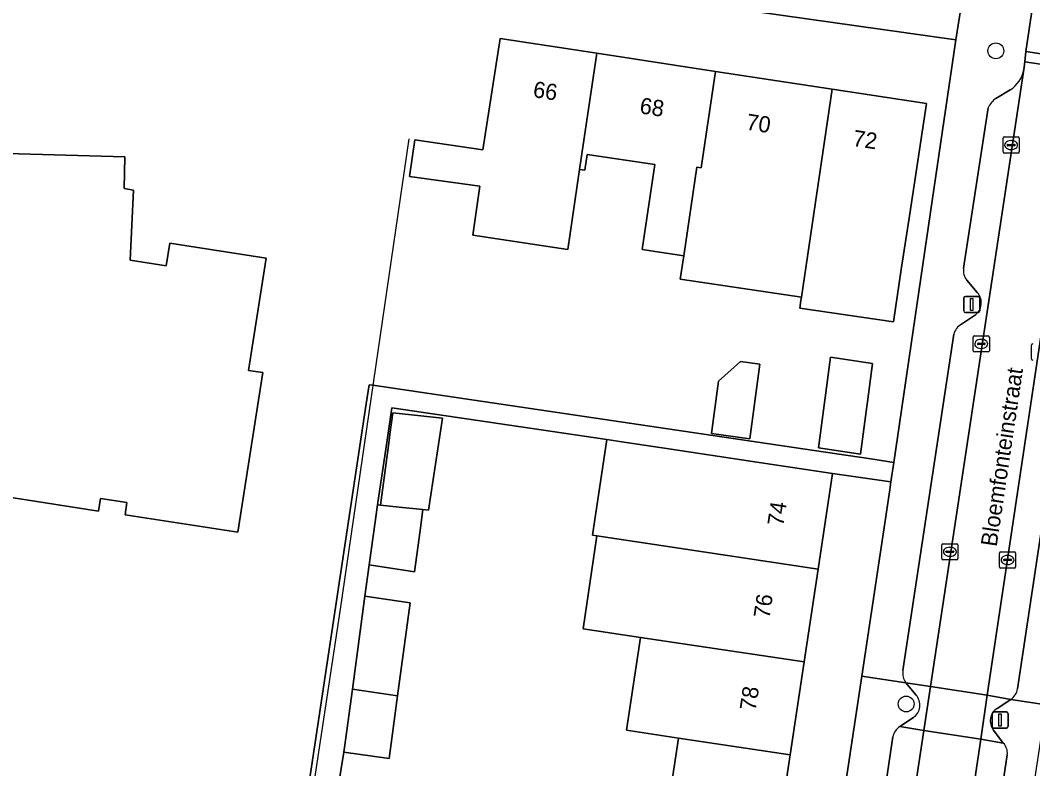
# Model space of a CAD drawing. Extents: x 163008 to 163854, y 382777 to 383982.
# Drawn here: x 163497.1 to 163559.8, y 383300.3 to 383346.7 of the extents above; entities that cross this region are included whole.
import ezdxf

# ---------------------------------------------------------------- set-up
doc = ezdxf.new("R2010")
doc.units = 0
for name, color, linetype in [('IMGEO_Boom', 7, 'Continuous'), ('IMGEO_Erf', 7, 'Continuous'), ('IMGEO_Hek', 7, 'Continuous'), ('IMGEO_Kolk', 7, 'Continuous'), ('IMGEO_Lichtmast', 7, 'Continuous'), ('IMGEO_Muur', 7, 'Continuous'), ('IMGEO_Openbare_ruimte_label', 7, 'Continuous'), ('IMGEO_Pand', 7, 'Continuous'), ('IMGEO_Pand_nummerreeks', 7, 'Continuous'), ('IMGEO_Parkeervlak_open', 7, 'Continuous'), ('IMGEO_Rijbaan_lokaal_open', 7, 'Continuous'), ('IMGEO_Verkeerseiland_open', 7, 'Continuous'), ('IMGEO_Voetpad_gesloten', 7, 'Continuous'), ('IMGEO_Voetpad_open', 7, 'Continuous')]:
    doc.layers.add(name, color=color, linetype=linetype)

msp = doc.modelspace()

# ---------------------------------------------------------------- linework, layer by layer
at = {"layer": 'IMGEO_Boom'}
for centre in [(163557.552, 383344.778), (163551.999, 383304.349)]:
    msp.add_circle(centre, 0.489, dxfattribs=at)
at = {"layer": 'IMGEO_Erf'}
for points in [[(163515.049, 383299.631), (163518.567, 383322.926), (163518.743, 383324.111), (163518.978, 383324.077), (163546.292, 383320.043), (163549.811, 383319.515), (163551.229, 383319.306), (163553.51, 383334.801), (163555.079, 383345.463), (163527.402, 383349.379)], [(163537.03, 383296.488), (163537.892, 383302.239), (163534.683, 383302.721), (163535.545, 383308.471), (163531.989, 383309.004), (163532.851, 383314.754), (163532.586, 383314.794), (163533.473, 383320.717), (163520.16, 383322.69), (163519.86, 383320.671), (163519.255, 383316.678), (163519.443, 383316.659), (163519.979, 383320.659), (163520.028, 383321.024), (163520.207, 383322.363), (163523.28, 383322.044), (163522.417, 383316.35), (163522.076, 383316.385), (163521.921, 383315.246), (163521.838, 383314.633), (163521.553, 383312.536), (163518.749, 383312.955), (163518.488, 383311.029), (163521.292, 383310.609), (163520.51, 383304.844), (163519.986, 383300.978), (163517.17, 383301.359), (163516.846, 383299.346)]]:
    msp.add_lwpolyline(points, dxfattribs=at)
for points in [[(163538.696, 383330.548), (163538.011, 383330.65), (163538.225, 383332.093), (163535.643, 383332.487), (163536.443, 383337.738), (163532.248, 383338.362), (163532.103, 383337.386), (163531.778, 383337.434), (163531.045, 383332.488), (163525.157, 383333.361), (163525.607, 383336.392), (163521.247, 383336.991), (163521.584, 383339.266), (163525.793, 383338.642), (163526.859, 383345.54), (163532.844, 383344.628), (163540.198, 383343.507), (163547.415, 383342.407), (163553.264, 383341.515), (163552.223, 383334.686), (163551.697, 383331.234), (163551.218, 383327.997), (163545.408, 383328.858), (163545.477, 383329.326), (163545.508, 383329.538)], [(163495.766, 383317.257), (163495.639, 383316.442), (163492.857, 383316.616), (163493.236, 383329.736), (163493.997, 383329.761), (163494.214, 383333.025), (163488.957, 383333.165), (163489.007, 383338.626), (163503.621, 383338.207), (163503.57, 383336.251), (163504.144, 383336.162), (163503.953, 383331.811), (163506.182, 383331.463), (163506.403, 383332.874), (163512.366, 383331.942), (163511.281, 383324.997), (163512.162, 383324.86), (163510.617, 383314.975), (163503.633, 383316.066), (163503.75, 383316.815), (163502.117, 383317.07), (163501.994, 383316.284)], [(163546.571, 383320.198), (163546.964, 383323.153), (163547.317, 383325.808), (163549.92, 383325.418), (163549.604, 383323.044), (163549.566, 383322.762), (163549.173, 383319.807)], [(163540.371, 383324.322), (163541.746, 383325.55), (163542.936, 383325.391), (163542.316, 383320.766), (163539.937, 383321.085)], [(163549.247, 383306.078), (163550.979, 383317.607), (163551.05, 383318.091), (163547.43, 383318.624), (163546.542, 383312.702), (163545.68, 383306.951), (163544.817, 383301.201), (163543.955, 383295.45), (163543.093, 383289.699), (163542.286, 383284.32), (163544.726, 383283.957), (163545.899, 383283.783)]]:
    msp.add_lwpolyline(points, close=True, dxfattribs=at)
at = {"layer": 'IMGEO_Hek'}
msp.add_lwpolyline([(163521.202, 383339.322), (163516.955, 383310.208), (163511.83, 383276.44)], dxfattribs=at)
at = {"layer": 'IMGEO_Kolk'}
for p, q in [((163557.997, 383338.519), (163557.997, 383339.371)), ((163558.072, 383339.445), (163558.924, 383339.445)), ((163558.299, 383338.988), (163558.697, 383338.988)), ((163558.485, 383339.225), (163558.51, 383339.225)), ((163558.998, 383339.371), (163558.998, 383338.519)), ((163558.924, 383338.445), (163558.072, 383338.445)), ((163558.256, 383338.939), (163558.256, 383338.951)), ((163558.694, 383338.902), (163558.296, 383338.902)), ((163558.508, 383338.665), (163558.483, 383338.665)), ((163558.74, 383338.951), (163558.74, 383338.939)), ((163556.148, 383326.212), (163556.148, 383327.064)), ((163556.223, 383327.138), (163557.075, 383327.138)), ((163557.149, 383327.064), (163557.149, 383326.212)), ((163556.407, 383326.632), (163556.407, 383326.644)), ((163556.845, 383326.595), (163556.447, 383326.595)), ((163556.45, 383326.681), (163556.848, 383326.681)), ((163556.636, 383326.918), (163556.661, 383326.918)), ((163556.891, 383326.644), (163556.891, 383326.632)), ((163559.762, 383325.707), (163559.762, 383326.559)), ((163557.075, 383326.138), (163556.223, 383326.138)), ((163556.659, 383326.358), (163556.634, 383326.358)), ((163554.204, 383313.346), (163554.204, 383314.198)), ((163554.279, 383314.272), (163555.131, 383314.272)), ((163554.692, 383314.052), (163554.717, 383314.052)), ((163555.205, 383314.198), (163555.205, 383313.346)), ((163555.131, 383313.272), (163554.279, 383313.272)), ((163554.463, 383313.766), (163554.463, 383313.778)), ((163554.901, 383313.729), (163554.503, 383313.729)), ((163554.506, 383313.815), (163554.904, 383313.815)), ((163554.715, 383313.492), (163554.69, 383313.492)), ((163554.947, 383313.778), (163554.947, 383313.766)), ((163557.775, 383312.837), (163557.775, 383313.689)), ((163557.85, 383313.763), (163558.702, 383313.763)), ((163558.034, 383313.257), (163558.034, 383313.269)), ((163558.077, 383313.306), (163558.475, 383313.306)), ((163558.263, 383313.543), (163558.288, 383313.543)), ((163558.518, 383313.269), (163558.518, 383313.257)), ((163558.776, 383313.689), (163558.776, 383312.837)), ((163558.702, 383312.763), (163557.85, 383312.763)), ((163558.472, 383313.22), (163558.074, 383313.22)), ((163558.286, 383312.983), (163558.261, 383312.983))]:
    msp.add_line(p, q, dxfattribs=at)
for points in [[(163557.997, 383338.519), (163557.997, 383339.371)], [(163558.072, 383339.445), (163558.924, 383339.445)], [(163558.998, 383339.371), (163558.998, 383338.519)], [(163558.924, 383338.445), (163558.072, 383338.445)], [(163556.148, 383326.212), (163556.148, 383327.064)], [(163556.223, 383327.138), (163557.075, 383327.138)], [(163557.149, 383327.064), (163557.149, 383326.212)], [(163559.762, 383325.707), (163559.762, 383326.559)], [(163557.075, 383326.138), (163556.223, 383326.138)], [(163554.204, 383313.346), (163554.204, 383314.198)], [(163554.279, 383314.272), (163555.131, 383314.272)], [(163555.205, 383314.198), (163555.205, 383313.346)], [(163555.131, 383313.272), (163554.279, 383313.272)], [(163557.775, 383312.837), (163557.775, 383313.689)], [(163557.85, 383313.763), (163558.702, 383313.763)], [(163558.776, 383313.689), (163558.776, 383312.837)], [(163558.702, 383312.763), (163557.85, 383312.763)]]:
    msp.add_lwpolyline(points, dxfattribs=at)
for centre, radius, start, end in [((163558.074, 383339.369), 0.0765, 91.55205, 178.44795), ((163558.074, 383339.369), 0.0765, 91.55205, 178.44795), ((163558.296, 383338.948), 0.0403, 85.87752, 175.75265), ((163558.701, 383338.95), 0.0386, 1.73085, 96.63898), ((163558.922, 383339.369), 0.0765, 1.55205, 88.44795), ((163558.922, 383339.369), 0.0765, 1.55205, 88.44795), ((163558.074, 383338.521), 0.0765, 181.55205, 268.44795), ((163558.074, 383338.521), 0.0765, 181.55205, 268.44795), ((163558.293, 383338.938), 0.0366, 178.93798, 274.71019), ((163558.697, 383338.945), 0.043, 264.86636, 352.45326), ((163558.922, 383338.521), 0.0765, 271.55205, 358.44795), ((163558.922, 383338.521), 0.0765, 271.55205, 358.44795), ((163556.225, 383327.062), 0.0765, 91.55205, 178.44795), ((163556.225, 383327.062), 0.0765, 91.55205, 178.44795), ((163557.073, 383327.062), 0.0765, 1.55205, 88.44795), ((163557.073, 383327.062), 0.0765, 1.55205, 88.44795), ((163556.447, 383326.641), 0.0403, 85.87752, 175.75265), ((163556.444, 383326.631), 0.0366, 178.93798, 274.71019), ((163556.848, 383326.638), 0.043, 264.86636, 352.45326), ((163556.852, 383326.643), 0.0386, 1.73085, 96.63898), ((163559.839, 383326.557), 0.0765, 91.55205, 178.44795), ((163559.839, 383326.557), 0.0765, 91.55205, 178.44795), ((163556.225, 383326.214), 0.0765, 181.55205, 268.44795), ((163556.225, 383326.214), 0.0765, 181.55205, 268.44795), ((163557.073, 383326.214), 0.0765, 271.55205, 358.44795), ((163557.073, 383326.214), 0.0765, 271.55205, 358.44795), ((163559.839, 383325.709), 0.0765, 181.55205, 268.44795), ((163559.839, 383325.709), 0.0765, 181.55205, 268.44795), ((163554.281, 383314.196), 0.0765, 91.55205, 178.44795), ((163554.281, 383314.196), 0.0765, 91.55205, 178.44795), ((163555.129, 383314.196), 0.0765, 1.55205, 88.44795), ((163555.129, 383314.196), 0.0765, 1.55205, 88.44795), ((163554.281, 383313.348), 0.0765, 181.55205, 268.44795), ((163554.281, 383313.348), 0.0765, 181.55205, 268.44795), ((163554.503, 383313.775), 0.0403, 85.87752, 175.75265), ((163554.5, 383313.765), 0.0366, 178.93798, 274.71019), ((163554.904, 383313.772), 0.043, 264.86636, 352.45326), ((163554.908, 383313.777), 0.0386, 1.73085, 96.63898), ((163555.129, 383313.348), 0.0765, 271.55205, 358.44795), ((163555.129, 383313.348), 0.0765, 271.55205, 358.44795), ((163557.852, 383313.687), 0.0765, 91.55205, 178.44795), ((163557.852, 383313.687), 0.0765, 91.55205, 178.44795), ((163558.074, 383313.266), 0.0403, 85.87752, 175.75265), ((163558.479, 383313.268), 0.0386, 1.73085, 96.63898), ((163558.7, 383313.687), 0.0765, 1.55205, 88.44795), ((163558.7, 383313.687), 0.0765, 1.55205, 88.44795), ((163557.852, 383312.839), 0.0765, 181.55205, 268.44795), ((163557.852, 383312.839), 0.0765, 181.55205, 268.44795), ((163558.071, 383313.256), 0.0366, 178.93798, 274.71019), ((163558.475, 383313.263), 0.043, 264.86636, 352.45326), ((163558.7, 383312.839), 0.0765, 271.55205, 358.44795), ((163558.7, 383312.839), 0.0765, 271.55205, 358.44795)]:
    msp.add_arc(centre, radius, start, end, dxfattribs=at)
for centre, major_axis, ratio, start_param, end_param in [((163558.484, 383338.945), (-0.387, 0.002), 0.722429, 4.712389, 7.853982), ((163558.509, 383338.945), (-0.39, 0.002), 0.717154, 1.570796, 4.712389), ((163556.635, 383326.638), (-0.387, 0.002), 0.722429, 4.712389, 7.853982), ((163556.66, 383326.638), (-0.39, 0.002), 0.717154, 1.570796, 4.712389), ((163554.691, 383313.772), (-0.387, 0.002), 0.722429, 4.712389, 7.853982), ((163554.716, 383313.772), (-0.39, 0.002), 0.717154, 1.570796, 4.712389), ((163558.262, 383313.263), (-0.387, 0.002), 0.722429, 4.712389, 7.853982), ((163558.287, 383313.263), (-0.39, 0.002), 0.717154, 1.570796, 4.712389)]:
    msp.add_ellipse(centre, major_axis=major_axis, ratio=ratio, start_param=start_param, end_param=end_param, dxfattribs=at)
at = {"layer": 'IMGEO_Lichtmast'}
for p, q in [((163555.665, 383329.579), (163556.455, 383329.579)), ((163556.455, 383329.579), (163555.665, 383329.579)), ((163555.565, 383328.679), (163555.565, 383329.479)), ((163555.565, 383329.479), (163555.565, 383328.679)), ((163556.555, 383329.479), (163556.555, 383328.679)), ((163556.555, 383328.679), (163556.555, 383329.479)), ((163556.455, 383328.579), (163555.665, 383328.579)), ((163555.665, 383328.579), (163556.455, 383328.579)), ((163557.316, 383302.96), (163557.316, 383303.76)), ((163557.316, 383303.76), (163557.316, 383302.96)), ((163557.416, 383303.86), (163558.206, 383303.86)), ((163558.206, 383303.86), (163557.416, 383303.86)), ((163558.306, 383303.76), (163558.306, 383302.96)), ((163558.306, 383302.96), (163558.306, 383303.76)), ((163558.206, 383302.86), (163557.416, 383302.86)), ((163557.416, 383302.86), (163558.206, 383302.86))]:
    msp.add_line(p, q, dxfattribs=at)
for points in [[(163555.985, 383329.454), (163556.135, 383329.454), (163556.135, 383328.704), (163555.985, 383328.704), (163555.985, 383329.454)], [(163557.736, 383303.735), (163557.886, 383303.735), (163557.886, 383302.985), (163557.736, 383302.985), (163557.736, 383303.735)]]:
    msp.add_lwpolyline(points, dxfattribs=at)
for centre, start, end in [((163555.665, 383329.479), 90, 180), ((163555.665, 383329.479), 90, 180), ((163556.455, 383329.479), 0, 90), ((163556.455, 383329.479), 360, 90), ((163555.665, 383328.679), 180, 270), ((163555.665, 383328.679), 180, 270), ((163556.455, 383328.679), 270, 0), ((163556.455, 383328.679), 270, 0), ((163557.416, 383303.76), 90, 180), ((163557.416, 383303.76), 90, 180), ((163558.206, 383303.76), 0, 90), ((163558.206, 383303.76), 360, 90), ((163557.416, 383302.96), 180, 270), ((163557.416, 383302.96), 180, 270), ((163558.206, 383302.96), 270, 0), ((163558.206, 383302.96), 270, 0)]:
    msp.add_arc(centre, 0.1, start, end, dxfattribs=at)
at = {"layer": 'IMGEO_Muur'}
msp.add_lwpolyline([(163551.229, 383319.306), (163553.51, 383334.801)], dxfattribs=at)
at = {"layer": 'IMGEO_Pand'}
for points in [[(163532.844, 383344.628), (163526.859, 383345.54), (163525.793, 383338.642), (163521.584, 383339.266), (163521.247, 383336.991), (163525.607, 383336.392), (163525.157, 383333.361), (163531.045, 383332.488), (163531.778, 383337.434)], [(163540.198, 383343.507), (163532.844, 383344.628), (163531.778, 383337.434), (163532.103, 383337.386), (163532.248, 383338.362), (163536.443, 383337.738), (163535.643, 383332.487), (163538.225, 383332.093), (163539.038, 383337.576), (163539.314, 383337.535)], [(163547.415, 383342.407), (163540.198, 383343.507), (163539.314, 383337.535), (163539.038, 383337.576), (163538.225, 383332.093), (163538.011, 383330.65), (163538.696, 383330.548), (163545.508, 383329.538)], [(163553.264, 383341.515), (163547.415, 383342.407), (163545.508, 383329.538), (163545.477, 383329.326), (163545.408, 383328.858), (163551.218, 383327.997), (163551.697, 383331.234), (163552.223, 383334.686)], [(163510.617, 383314.975), (163512.162, 383324.86), (163511.281, 383324.997), (163512.366, 383331.942), (163506.403, 383332.874), (163506.182, 383331.463), (163503.953, 383331.811), (163504.144, 383336.162), (163503.57, 383336.251), (163503.621, 383338.207), (163489.007, 383338.626), (163488.957, 383333.165), (163494.214, 383333.025), (163493.997, 383329.761), (163493.236, 383329.736), (163492.857, 383316.616), (163495.639, 383316.442), (163495.766, 383317.257), (163501.994, 383316.284), (163502.117, 383317.07), (163503.75, 383316.815), (163503.633, 383316.066)], [(163546.571, 383320.198), (163549.173, 383319.807), (163549.566, 383322.762), (163549.604, 383323.044), (163549.92, 383325.418), (163547.317, 383325.808), (163546.964, 383323.153)], [(163540.371, 383324.322), (163539.937, 383321.085), (163542.316, 383320.766), (163542.936, 383325.391), (163541.746, 383325.55)], [(163519.443, 383316.659), (163520.6, 383316.538), (163522.076, 383316.385), (163522.417, 383316.35), (163523.28, 383322.044), (163520.207, 383322.363), (163520.028, 383321.024), (163519.979, 383320.659)], [(163547.43, 383318.624), (163542.486, 383319.365), (163537.294, 383320.144), (163534.25, 383320.6), (163533.739, 383320.677), (163533.473, 383320.717), (163532.586, 383314.794), (163532.851, 383314.754), (163536.406, 383314.221), (163546.542, 383312.702)], [(163522.076, 383316.385), (163520.6, 383316.538), (163519.443, 383316.659), (163519.255, 383316.678), (163519.112, 383315.627), (163518.749, 383312.955), (163521.553, 383312.536), (163521.838, 383314.633), (163521.921, 383315.246)], [(163546.542, 383312.702), (163536.406, 383314.221), (163532.851, 383314.754), (163531.989, 383309.004), (163535.545, 383308.471), (163545.68, 383306.951)], [(163517.707, 383305.265), (163520.51, 383304.844), (163521.292, 383310.609), (163518.488, 383311.029)], [(163545.68, 383306.951), (163535.545, 383308.471), (163534.683, 383302.721), (163537.892, 383302.239), (163544.817, 383301.201)], [(163520.51, 383304.844), (163517.707, 383305.265), (163517.217, 383301.654), (163517.17, 383301.359), (163519.986, 383300.978)], [(163537.03, 383296.488), (163543.955, 383295.45), (163544.817, 383301.201), (163537.892, 383302.239)]]:
    msp.add_lwpolyline(points, close=True, dxfattribs=at)
at = {"layer": 'IMGEO_Parkeervlak_open'}
for points in [[(163551.974, 383305.668), (163553.5, 383305.433), (163559.289, 383343.624)], [(163562.734, 383343.07), (163557.024, 383304.899), (163558.474, 383304.626)], [(163558.435, 383342.358), (163557.557, 383341.835)], [(163557.08, 383341.249), (163555.558, 383331.319)], [(163555.745, 383330.579), (163556.405, 383329.811)], [(163556.234, 383328.401), (163555.415, 383327.86)], [(163554.95, 383327.23), (163551.796, 383306.415)], [(163558.893, 383305.294), (163562.025, 383326.132)], [(163550.322, 383284.469), (163553.086, 383302.704), (163551.614, 383302.958)], [(163551.168, 383302.317), (163548.96, 383287.426)], [(163558.015, 383301.927), (163556.616, 383302.169), (163552.86, 383277.062), (163550.1, 383258.952)], [(163555.143, 383280.35), (163558.262, 383301.207)]]:
    msp.add_lwpolyline(points, dxfattribs=at)
for centre, radius, start, end in [((163557.424, 383343.961), 1.896, 302.24333, 349.75218), ((163558.263, 383340.773), 1.275, 123.62448, 158.08481), ((163556.484, 383331.159), 0.939, 170.21367, 218.15012), ((163555.722, 383329.178), 0.931, 303.37902, 42.79124), ((163555.977, 383326.959), 1.062, 121.93482, 165.20347), ((163552.833, 383306.267), 1.048, 171.90448, 214.90126), ((163557.918, 383305.44), 0.986, 304.33284, 351.47154), ((163552.186, 383302.084), 1.044, 123.21491, 167.12564), ((163557.393, 383301.311), 0.875, 353.14803, 44.7216)]:
    msp.add_arc(centre, radius, start, end, dxfattribs=at)
at = {"layer": 'IMGEO_Rijbaan_lokaal_open'}
for points in [[(163559.339, 383344.103), (163562.816, 383343.571), (163562.919, 383344.203), (163559.406, 383344.741)], [(163562.734, 383343.07), (163562.816, 383343.571), (163559.339, 383344.103), (163559.289, 383343.624), (163553.5, 383305.433), (163557.024, 383304.899)], [(163556.616, 383302.169), (163557.024, 383304.899), (163553.5, 383305.433), (163553.086, 383302.704)], [(163549.934, 383257.848), (163550.1, 383258.952), (163552.86, 383277.062), (163556.616, 383302.169), (163553.086, 383302.704), (163550.322, 383284.469), (163549.87, 383281.481), (163549.189, 383276.981), (163548.888, 383274.994), (163546.592, 383259.737), (163546.38, 383258.387)]]:
    msp.add_lwpolyline(points, close=True, dxfattribs=at)
at = {"layer": 'IMGEO_Verkeerseiland_open'}
for points in [[(163552.444, 383303.507), (163551.614, 383302.958), (163553.086, 383302.704), (163553.5, 383305.433), (163551.974, 383305.668), (163552.608, 383304.901)], [(163557.63, 383304.071), (163558.474, 383304.626), (163557.024, 383304.899), (163556.616, 383302.169), (163558.015, 383301.927), (163557.406, 383302.737)]]:
    msp.add_lwpolyline(points, dxfattribs=at)
for centre, radius, start, end in [((163551.924, 383304.275), 0.927, 304.09788, 42.48244), ((163558.103, 383303.306), 0.9, 121.74177, 219.19431)]:
    msp.add_arc(centre, radius, start, end, dxfattribs=at)
at = {"layer": 'IMGEO_Voetpad_gesloten'}
msp.add_lwpolyline([(163561.372, 383357.894), (163559.406, 383344.741), (163562.919, 383344.203), (163563.28, 383346.001), (163563.93, 383350.466), (163564.063, 383351.377), (163564.714, 383355.85), (163564.873, 383357.345)], close=True, dxfattribs=at)
at = {"layer": 'IMGEO_Voetpad_open'}
for points in [[(163532.19, 383413.413), (163530.087, 383399.435), (163529.503, 383394.045), (163523.152, 383349.971), (163524.18, 383349.835), (163527.402, 383349.379), (163555.079, 383345.463), (163555.45, 383347.799), (163554.834, 383347.895), (163529.698, 383351.831)], [(163568.333, 383403.976), (163568.407, 383404.56), (163568.487, 383405.196), (163563.964, 383405.766), (163563.183, 383400.336), (163563.158, 383400.165), (163562.703, 383396.999), (163562.49, 383395.521), (163559.044, 383371.599), (163558.638, 383368.955), (163557.216, 383359.702), (163556.187, 383352.612), (163555.45, 383347.799), (163555.079, 383345.463), (163553.51, 383334.801), (163551.229, 383319.306), (163551.05, 383318.091), (163550.979, 383317.607), (163549.247, 383306.078), (163551.974, 383305.668)], [(163558.474, 383304.626), (163560.664, 383304.297), (163565.502, 383336.544), (163565.745, 383338.165), (163572.205, 383381.228)], [(163559.289, 383343.624), (163559.339, 383344.103), (163559.406, 383344.741), (163561.372, 383357.894)], [(163557.557, 383341.835), (163558.435, 383342.358)], [(163555.558, 383331.319), (163557.08, 383341.249)], [(163556.405, 383329.811), (163555.745, 383330.579)], [(163555.415, 383327.86), (163556.234, 383328.401)], [(163551.796, 383306.415), (163554.95, 383327.23)], [(163562.025, 383326.132), (163558.893, 383305.294)], [(163516.846, 383299.346), (163517.17, 383301.359), (163517.217, 383301.654), (163517.707, 383305.265), (163518.488, 383311.029), (163518.749, 383312.955), (163519.112, 383315.627), (163519.255, 383316.678), (163519.86, 383320.671), (163520.16, 383322.69), (163533.473, 383320.717), (163533.739, 383320.677), (163534.25, 383320.6), (163537.294, 383320.144), (163542.486, 383319.365), (163547.43, 383318.624), (163551.05, 383318.091), (163551.229, 383319.306), (163549.811, 383319.515), (163546.292, 383320.043), (163518.978, 383324.077), (163518.743, 383324.111), (163518.567, 383322.926), (163515.049, 383299.631)], [(163552.608, 383304.901), (163551.974, 383305.668), (163549.247, 383306.078), (163545.899, 383283.783), (163544.726, 383283.957), (163544.455, 383282.206), (163543.265, 383274.477), (163541.845, 383265.258), (163542.114, 383265.216), (163541.05, 383258.309), (163540.726, 383256.295), (163546.285, 383257.781), (163546.38, 383258.387), (163546.592, 383259.737)], [(163559.698, 383297.858), (163559.867, 383298.985), (163560.664, 383304.297), (163558.474, 383304.626), (163557.63, 383304.071)], [(163551.614, 383302.958), (163552.444, 383303.507)], [(163557.406, 383302.737), (163558.015, 383301.927)], [(163548.96, 383287.426), (163551.168, 383302.317)], [(163558.262, 383301.207), (163555.143, 383280.35)]]:
    msp.add_lwpolyline(points, dxfattribs=at)
for centre, radius, start, end in [((163557.424, 383343.961), 1.896, 302.24333, 349.75218), ((163558.263, 383340.773), 1.275, 123.62448, 158.08481), ((163556.484, 383331.159), 0.939, 170.21367, 218.15012), ((163555.722, 383329.178), 0.931, 303.37902, 42.79124), ((163555.977, 383326.959), 1.062, 121.93482, 165.20347), ((163552.833, 383306.267), 1.048, 171.90448, 214.90126), ((163557.918, 383305.44), 0.986, 304.33284, 351.47154), ((163551.924, 383304.275), 0.927, 304.09788, 42.48244), ((163558.103, 383303.306), 0.9, 121.74177, 219.19431), ((163552.186, 383302.084), 1.044, 123.21491, 167.12564), ((163557.393, 383301.311), 0.875, 353.14803, 44.7216)]:
    msp.add_arc(centre, radius, start, end, dxfattribs=at)

# ---------------------------------------------------------------- texts
at = {"layer": 'IMGEO_Openbare_ruimte_label'}
msp.add_text('Bloemfonteinstraat', height=1, rotation=81.54574, dxfattribs=at).set_placement((163557.6, 383314.049))
at = {"layer": 'IMGEO_Pand_nummerreeks'}
for s, rotation, p in [('66', 351.33294, (163528.849, 383341.919)), ('68', 351.33115, (163535.453, 383340.912)), ('70', 351.33115, (163542.054, 383339.905)), ('72', 351.33115, (163548.649, 383338.9)), ('74', 81.4746, (163544.387, 383315.321)), ('76', 81.47185, (163543.53, 383309.604)), ('78', 81.47185, (163542.673, 383303.89))]:
    msp.add_text(s, height=1, rotation=rotation, dxfattribs=at).set_placement(p)

doc.saveas('drawing.dxf')
